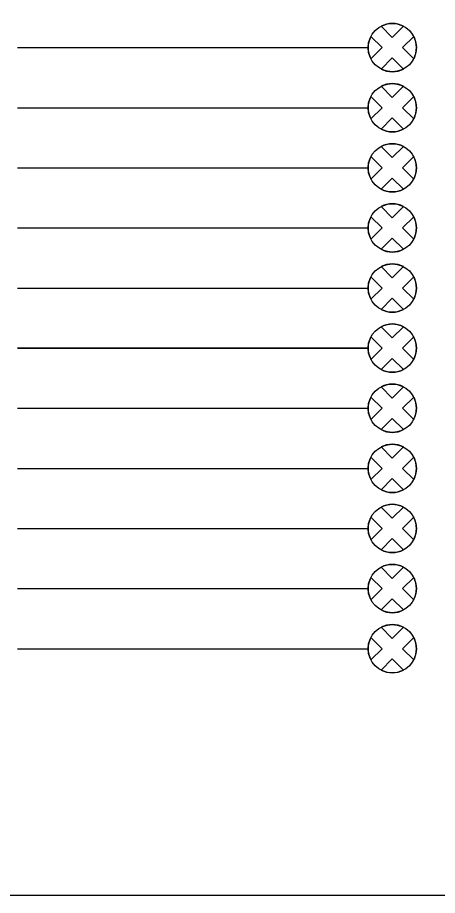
# Model space of a CAD drawing. Extents: x 1805893 to 1833564, y 708898 to 716199.
# Drawn here: x 1831682.2 to 1831724.2, y 715312.4 to 715400 of the extents above; entities that cross this region are included whole.
import ezdxf

# ---------------------------------------------------------------- set-up
doc = ezdxf.new("R2010")
doc.units = 0
doc.layers.add('BR_P_Sub_Hidden', color=7, linetype='Continuous')
doc.layers.add('SH_Data', color=7, linetype='Continuous')

msp = doc.modelspace()

# ---------------------------------------------------------------- linework, layer by layer
at = {"layer": 'BR_P_Sub_Hidden'}
msp.add_lwpolyline([(1831583.98, 715635.505), (1831928.325, 715635.505), (1831928.325, 715312.356), (1831583.98, 715312.356)], close=True, dxfattribs=at)
at = {"layer": 'SH_Data'}
for p, q in [((1831719.655, 715398.005), (1831718.536, 715399.124)), ((1831718.536, 715399.124), (1831719.655, 715398.005)), ((1831719.655, 715398.005), (1831720.774, 715399.124)), ((1831719.655, 715398.005), (1831720.774, 715399.124)), ((1831718.638, 715396.988), (1831717.519, 715398.107)), ((1831718.638, 715396.988), (1831717.519, 715398.107)), ((1831720.672, 715396.988), (1831721.791, 715398.107)), ((1831721.791, 715398.107), (1831720.672, 715396.988)), ((1831682.244, 715396.988), (1831717.244, 715396.988)), ((1831682.244, 715396.988), (1831717.244, 715396.988)), ((1831717.519, 715395.869), (1831718.638, 715396.988)), ((1831717.519, 715395.869), (1831718.638, 715396.988)), ((1831721.791, 715395.869), (1831720.672, 715396.988)), ((1831720.672, 715396.988), (1831721.791, 715395.869)), ((1831718.536, 715394.852), (1831719.655, 715395.971)), ((1831719.655, 715395.971), (1831718.536, 715394.852)), ((1831720.774, 715394.852), (1831719.655, 715395.971)), ((1831720.774, 715394.852), (1831719.655, 715395.971)), ((1831719.655, 715392.005), (1831718.536, 715393.124)), ((1831718.536, 715393.124), (1831719.655, 715392.005)), ((1831719.655, 715392.005), (1831720.774, 715393.124)), ((1831719.655, 715392.005), (1831720.774, 715393.124)), ((1831718.638, 715390.988), (1831717.519, 715392.107)), ((1831718.638, 715390.988), (1831717.519, 715392.107)), ((1831720.672, 715390.988), (1831721.791, 715392.107)), ((1831721.791, 715392.107), (1831720.672, 715390.988)), ((1831682.244, 715390.988), (1831717.244, 715390.988)), ((1831682.244, 715390.988), (1831717.244, 715390.988)), ((1831717.519, 715389.869), (1831718.638, 715390.988)), ((1831717.519, 715389.869), (1831718.638, 715390.988)), ((1831721.791, 715389.869), (1831720.672, 715390.988)), ((1831720.672, 715390.988), (1831721.791, 715389.869)), ((1831718.536, 715388.852), (1831719.655, 715389.971)), ((1831719.655, 715389.971), (1831718.536, 715388.852)), ((1831720.774, 715388.852), (1831719.655, 715389.971)), ((1831720.774, 715388.852), (1831719.655, 715389.971)), ((1831719.655, 715386.005), (1831718.536, 715387.124)), ((1831718.536, 715387.124), (1831719.655, 715386.005)), ((1831719.655, 715386.005), (1831720.774, 715387.124)), ((1831719.655, 715386.005), (1831720.774, 715387.124)), ((1831718.638, 715384.988), (1831717.519, 715386.107)), ((1831718.638, 715384.988), (1831717.519, 715386.107)), ((1831720.672, 715384.988), (1831721.791, 715386.107)), ((1831721.791, 715386.107), (1831720.672, 715384.988)), ((1831682.244, 715384.988), (1831717.244, 715384.988)), ((1831682.244, 715384.988), (1831717.244, 715384.988)), ((1831717.519, 715383.869), (1831718.638, 715384.988)), ((1831717.519, 715383.869), (1831718.638, 715384.988)), ((1831721.791, 715383.869), (1831720.672, 715384.988)), ((1831720.672, 715384.988), (1831721.791, 715383.869)), ((1831718.536, 715382.852), (1831719.655, 715383.971)), ((1831719.655, 715383.971), (1831718.536, 715382.852)), ((1831720.774, 715382.852), (1831719.655, 715383.971)), ((1831720.774, 715382.852), (1831719.655, 715383.971)), ((1831719.655, 715380.005), (1831718.536, 715381.124)), ((1831718.536, 715381.124), (1831719.655, 715380.005)), ((1831719.655, 715380.005), (1831720.774, 715381.124)), ((1831719.655, 715380.005), (1831720.774, 715381.124)), ((1831718.638, 715378.988), (1831717.519, 715380.107)), ((1831718.638, 715378.988), (1831717.519, 715380.107)), ((1831720.672, 715378.988), (1831721.791, 715380.107)), ((1831721.791, 715380.107), (1831720.672, 715378.988)), ((1831682.244, 715378.988), (1831717.244, 715378.988)), ((1831682.244, 715378.988), (1831717.244, 715378.988)), ((1831717.519, 715377.869), (1831718.638, 715378.988)), ((1831717.519, 715377.869), (1831718.638, 715378.988)), ((1831721.791, 715377.869), (1831720.672, 715378.988)), ((1831720.672, 715378.988), (1831721.791, 715377.869)), ((1831718.536, 715376.852), (1831719.655, 715377.971)), ((1831719.655, 715377.971), (1831718.536, 715376.852)), ((1831720.774, 715376.852), (1831719.655, 715377.971)), ((1831720.774, 715376.852), (1831719.655, 715377.971)), ((1831719.655, 715374.005), (1831718.536, 715375.124)), ((1831718.536, 715375.124), (1831719.655, 715374.005)), ((1831719.655, 715374.005), (1831720.774, 715375.124)), ((1831719.655, 715374.005), (1831720.774, 715375.124)), ((1831718.638, 715372.988), (1831717.519, 715374.107)), ((1831718.638, 715372.988), (1831717.519, 715374.107)), ((1831720.672, 715372.988), (1831721.791, 715374.107)), ((1831721.791, 715374.107), (1831720.672, 715372.988)), ((1831682.244, 715372.988), (1831717.244, 715372.974)), ((1831682.244, 715372.988), (1831717.244, 715372.988)), ((1831717.519, 715371.869), (1831718.638, 715372.988)), ((1831717.519, 715371.869), (1831718.638, 715372.988)), ((1831721.791, 715371.869), (1831720.672, 715372.988)), ((1831720.672, 715372.988), (1831721.791, 715371.869)), ((1831718.536, 715370.852), (1831719.655, 715371.971)), ((1831719.655, 715371.971), (1831718.536, 715370.852)), ((1831720.774, 715370.852), (1831719.655, 715371.971)), ((1831720.774, 715370.852), (1831719.655, 715371.971)), ((1831719.655, 715368.005), (1831718.536, 715369.124)), ((1831718.536, 715369.124), (1831719.655, 715368.005)), ((1831719.655, 715368.005), (1831720.774, 715369.124)), ((1831719.655, 715368.005), (1831720.774, 715369.124)), ((1831718.638, 715366.988), (1831717.519, 715368.107)), ((1831718.638, 715366.988), (1831717.519, 715368.107)), ((1831720.672, 715366.988), (1831721.791, 715368.107)), ((1831721.791, 715368.107), (1831720.672, 715366.988)), ((1831717.244, 715366.988), (1831682.244, 715366.988)), ((1831682.244, 715366.988), (1831717.244, 715366.988)), ((1831717.519, 715365.869), (1831718.638, 715366.988)), ((1831717.519, 715365.869), (1831718.638, 715366.988)), ((1831721.791, 715365.869), (1831720.672, 715366.988)), ((1831720.672, 715366.988), (1831721.791, 715365.869)), ((1831718.536, 715364.852), (1831719.655, 715365.971)), ((1831719.655, 715365.971), (1831718.536, 715364.852)), ((1831720.774, 715364.852), (1831719.655, 715365.971)), ((1831720.774, 715364.852), (1831719.655, 715365.971)), ((1831719.655, 715362.005), (1831718.536, 715363.124)), ((1831718.536, 715363.124), (1831719.655, 715362.005)), ((1831719.655, 715362.005), (1831720.774, 715363.124)), ((1831719.655, 715362.005), (1831720.774, 715363.124)), ((1831718.638, 715360.988), (1831717.519, 715362.107)), ((1831718.638, 715360.988), (1831717.519, 715362.107)), ((1831720.672, 715360.988), (1831721.791, 715362.107)), ((1831721.791, 715362.107), (1831720.672, 715360.988)), ((1831682.244, 715360.988), (1831717.244, 715360.988)), ((1831682.244, 715360.988), (1831717.244, 715360.988)), ((1831717.519, 715359.869), (1831718.638, 715360.988)), ((1831717.519, 715359.869), (1831718.638, 715360.988)), ((1831721.791, 715359.869), (1831720.672, 715360.988)), ((1831720.672, 715360.988), (1831721.791, 715359.869)), ((1831718.536, 715358.852), (1831719.655, 715359.971)), ((1831719.655, 715359.971), (1831718.536, 715358.852)), ((1831720.774, 715358.852), (1831719.655, 715359.971)), ((1831720.774, 715358.852), (1831719.655, 715359.971)), ((1831719.655, 715356.005), (1831718.536, 715357.124)), ((1831718.536, 715357.124), (1831719.655, 715356.005)), ((1831719.655, 715356.005), (1831720.774, 715357.124)), ((1831719.655, 715356.005), (1831720.774, 715357.124)), ((1831718.638, 715354.988), (1831717.519, 715356.107)), ((1831718.638, 715354.988), (1831717.519, 715356.107)), ((1831720.672, 715354.988), (1831721.791, 715356.107)), ((1831721.791, 715356.107), (1831720.672, 715354.988)), ((1831682.244, 715354.988), (1831717.244, 715354.988)), ((1831682.244, 715354.988), (1831717.244, 715354.988)), ((1831717.519, 715353.869), (1831718.638, 715354.988)), ((1831717.519, 715353.869), (1831718.638, 715354.988)), ((1831721.791, 715353.869), (1831720.672, 715354.988)), ((1831720.672, 715354.988), (1831721.791, 715353.869)), ((1831718.536, 715352.852), (1831719.655, 715353.971)), ((1831719.655, 715353.971), (1831718.536, 715352.852)), ((1831720.774, 715352.852), (1831719.655, 715353.971)), ((1831720.774, 715352.852), (1831719.655, 715353.971)), ((1831719.655, 715350.005), (1831718.536, 715351.124)), ((1831718.536, 715351.124), (1831719.655, 715350.005)), ((1831719.655, 715350.005), (1831720.774, 715351.124)), ((1831719.655, 715350.005), (1831720.774, 715351.124)), ((1831718.638, 715348.988), (1831717.519, 715350.107)), ((1831718.638, 715348.988), (1831717.519, 715350.107)), ((1831720.672, 715348.988), (1831721.791, 715350.107)), ((1831721.791, 715350.107), (1831720.672, 715348.988)), ((1831682.244, 715348.988), (1831717.244, 715348.988)), ((1831682.244, 715348.988), (1831717.244, 715348.988)), ((1831717.519, 715347.869), (1831718.638, 715348.988)), ((1831717.519, 715347.869), (1831718.638, 715348.988)), ((1831721.791, 715347.869), (1831720.672, 715348.988)), ((1831720.672, 715348.988), (1831721.791, 715347.869)), ((1831718.536, 715346.852), (1831719.655, 715347.971)), ((1831719.655, 715347.971), (1831718.536, 715346.852)), ((1831720.774, 715346.852), (1831719.655, 715347.971)), ((1831720.774, 715346.852), (1831719.655, 715347.971)), ((1831719.655, 715344.005), (1831718.536, 715345.124)), ((1831718.536, 715345.124), (1831719.655, 715344.005)), ((1831719.655, 715344.005), (1831720.774, 715345.124)), ((1831719.655, 715344.005), (1831720.774, 715345.124)), ((1831718.638, 715342.988), (1831717.519, 715344.107)), ((1831718.638, 715342.988), (1831717.519, 715344.107)), ((1831720.672, 715342.988), (1831721.791, 715344.107)), ((1831721.791, 715344.107), (1831720.672, 715342.988)), ((1831682.244, 715342.988), (1831717.244, 715342.988)), ((1831682.244, 715342.988), (1831717.244, 715342.988)), ((1831717.519, 715341.869), (1831718.638, 715342.988)), ((1831717.519, 715341.869), (1831718.638, 715342.988)), ((1831721.791, 715341.869), (1831720.672, 715342.988)), ((1831720.672, 715342.988), (1831721.791, 715341.869)), ((1831718.536, 715340.852), (1831719.655, 715341.971)), ((1831719.655, 715341.971), (1831718.536, 715340.852)), ((1831720.774, 715340.852), (1831719.655, 715341.971)), ((1831720.774, 715340.852), (1831719.655, 715341.971)), ((1831719.655, 715338.005), (1831718.536, 715339.124)), ((1831718.536, 715339.124), (1831719.655, 715338.005)), ((1831719.655, 715338.005), (1831720.774, 715339.124)), ((1831719.655, 715338.005), (1831720.774, 715339.124)), ((1831718.638, 715336.988), (1831717.519, 715338.107)), ((1831718.638, 715336.988), (1831717.519, 715338.107)), ((1831720.672, 715336.988), (1831721.791, 715338.107)), ((1831721.791, 715338.107), (1831720.672, 715336.988)), ((1831682.244, 715336.988), (1831717.244, 715336.974)), ((1831682.244, 715336.988), (1831717.244, 715336.988)), ((1831717.519, 715335.869), (1831718.638, 715336.988)), ((1831717.519, 715335.869), (1831718.638, 715336.988)), ((1831721.791, 715335.869), (1831720.672, 715336.988)), ((1831720.672, 715336.988), (1831721.791, 715335.869)), ((1831718.536, 715334.852), (1831719.655, 715335.971)), ((1831719.655, 715335.971), (1831718.536, 715334.852)), ((1831720.774, 715334.852), (1831719.655, 715335.971)), ((1831720.774, 715334.852), (1831719.655, 715335.971))]:
    msp.add_line(p, q, dxfattribs=at)
for centre in [(1831719.655, 715396.988), (1831719.655, 715390.988), (1831719.655, 715384.988), (1831719.655, 715378.988), (1831719.655, 715372.988), (1831719.655, 715366.988), (1831719.655, 715360.988), (1831719.655, 715354.988), (1831719.655, 715348.988), (1831719.655, 715342.988), (1831719.655, 715336.988)]:
    msp.add_circle(centre, 2.411, dxfattribs=at)
for centre, start, end in [((1831719.655, 715396.988), 62.353, 117.647), ((1831719.655, 715396.988), 152.353, 207.647), ((1831719.655, 715396.988), 332.353, 27.647), ((1831719.655, 715396.988), 242.353, 297.647), ((1831719.655, 715390.988), 62.353, 117.647), ((1831719.655, 715390.988), 152.353, 207.647), ((1831719.655, 715390.988), 332.353, 27.647), ((1831719.655, 715390.988), 242.353, 297.647), ((1831719.655, 715384.988), 62.353, 117.647), ((1831719.655, 715384.988), 152.353, 207.647), ((1831719.655, 715384.988), 332.353, 27.647), ((1831719.655, 715384.988), 242.353, 297.647), ((1831719.655, 715378.988), 62.353, 117.647), ((1831719.655, 715378.988), 152.353, 207.647), ((1831719.655, 715378.988), 332.353, 27.647), ((1831719.655, 715378.988), 242.353, 297.647), ((1831719.655, 715372.988), 62.353, 117.647), ((1831719.655, 715372.988), 152.353, 207.647), ((1831719.655, 715372.988), 332.353, 27.647), ((1831719.655, 715372.988), 242.353, 297.647), ((1831719.655, 715366.988), 62.353, 117.647), ((1831719.655, 715366.988), 152.353, 207.647), ((1831719.655, 715366.988), 332.353, 27.647), ((1831719.655, 715366.988), 242.353, 297.647), ((1831719.655, 715360.988), 62.353, 117.647), ((1831719.655, 715360.988), 152.353, 207.647), ((1831719.655, 715360.988), 332.353, 27.647), ((1831719.655, 715360.988), 242.353, 297.647), ((1831719.655, 715354.988), 62.353, 117.647), ((1831719.655, 715354.988), 152.353, 207.647), ((1831719.655, 715354.988), 332.353, 27.647), ((1831719.655, 715354.988), 242.353, 297.647), ((1831719.655, 715348.988), 62.353, 117.647), ((1831719.655, 715348.988), 152.353, 207.647), ((1831719.655, 715348.988), 332.353, 27.647), ((1831719.655, 715348.988), 242.353, 297.647), ((1831719.655, 715342.988), 62.353, 117.647), ((1831719.655, 715342.988), 152.353, 207.647), ((1831719.655, 715342.988), 332.353, 27.647), ((1831719.655, 715342.988), 242.353, 297.647), ((1831719.655, 715336.988), 62.353, 117.647), ((1831719.655, 715336.988), 152.353, 207.647), ((1831719.655, 715336.988), 332.353, 27.647), ((1831719.655, 715336.988), 242.353, 297.647)]:
    msp.add_arc(centre, 2.411, start, end, dxfattribs=at)

doc.saveas('drawing.dxf')
